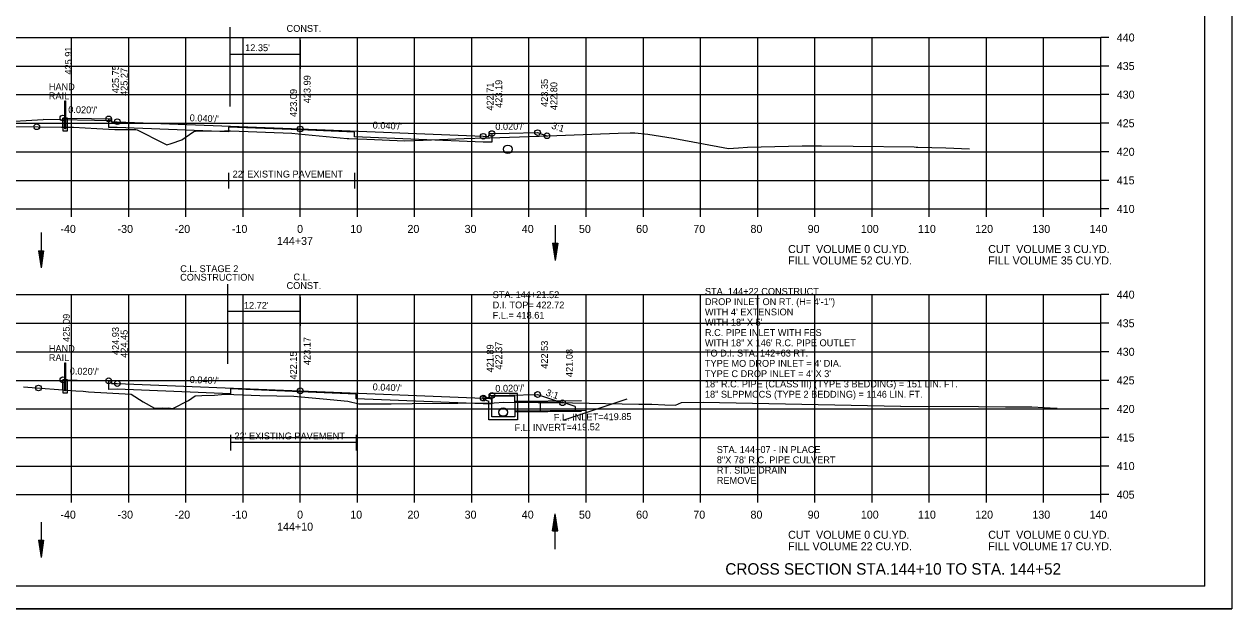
# Model space of a CAD drawing. Extents: x 1538688 to 1540766, y 656250 to 671912.
# Drawn here: x 1538809.9 to 1539021.1, y 663164.7 to 663267 of the extents above; entities that cross this region are included whole.
import ezdxf

# ---------------------------------------------------------------- set-up
doc = ezdxf.new("R2010")
doc.units = 0
for name, color, linetype in [('15', 7, 'Continuous'), ('16', 7, 'Continuous'), ('18', 7, 'Continuous'), ('20', 7, 'Continuous'), ('22', 7, 'Continuous'), ('26', 7, 'Continuous'), ('39', 7, 'Continuous'), ('40', 7, 'Continuous'), ('41', 7, 'Continuous'), ('42', 7, 'Continuous'), ('7', 7, 'Continuous'), ('Borings', 7, 'Continuous'), ('Default', 7, 'Continuous'), ('Horizontal Alignment', 7, 'Continuous'), ('RipRap', 7, 'Continuous'), ('Wall Heights', 7, 'Continuous')]:
    doc.layers.add(name, color=color, linetype=linetype)

msp = doc.modelspace()

# ---------------------------------------------------------------- linework, layer by layer
at = {"layer": '15'}
for p, q in [((1538812.39, 663227.39), (1538812.84, 663224.39)), ((1538812.39, 663227.39), (1538813.29, 663227.39)), ((1538812.47, 663227.39), (1538812.84, 663224.89)), ((1538812.54, 663227.39), (1538812.84, 663225.4)), ((1538812.62, 663227.39), (1538812.84, 663225.9)), ((1538812.7, 663227.39), (1538812.84, 663226.41)), ((1538812.77, 663227.39), (1538812.84, 663226.91)), ((1538813.29, 663227.39), (1538812.84, 663224.39)), ((1538812.99, 663227.39), (1538812.84, 663226.41)), ((1538813.14, 663227.39), (1538812.84, 663225.4)), ((1538813.22, 663227.39), (1538812.84, 663224.89)), ((1538813.06, 663227.39), (1538812.84, 663225.9)), ((1538812.91, 663227.39), (1538812.84, 663226.91)), ((1538902.32, 663228.68), (1538902.77, 663225.68)), ((1538902.32, 663228.68), (1538903.22, 663228.68)), ((1538902.39, 663228.68), (1538902.77, 663226.18)), ((1538902.47, 663228.68), (1538902.77, 663226.7)), ((1538902.55, 663228.68), (1538902.77, 663227.19)), ((1538902.62, 663228.68), (1538902.77, 663227.7)), ((1538902.7, 663228.68), (1538902.77, 663228.2)), ((1538903.22, 663228.68), (1538902.77, 663225.68)), ((1538902.92, 663228.68), (1538902.77, 663227.7)), ((1538903.07, 663228.68), (1538902.77, 663226.7)), ((1538903.14, 663228.68), (1538902.77, 663226.18)), ((1538902.99, 663228.68), (1538902.77, 663227.19)), ((1538902.84, 663228.68), (1538902.77, 663228.2)), ((1538902.32, 663178.37), (1538902.77, 663181.37)), ((1538902.39, 663178.37), (1538902.77, 663180.87)), ((1538902.47, 663178.37), (1538902.77, 663180.35)), ((1538903.22, 663178.37), (1538902.77, 663181.37)), ((1538903.14, 663178.37), (1538902.77, 663180.87)), ((1538903.07, 663178.37), (1538902.77, 663180.35)), ((1538902.32, 663178.37), (1538903.22, 663178.37)), ((1538902.55, 663178.37), (1538902.77, 663179.85)), ((1538902.62, 663178.37), (1538902.77, 663179.35)), ((1538902.7, 663178.37), (1538902.77, 663178.84)), ((1538902.99, 663178.37), (1538902.77, 663179.85)), ((1538902.92, 663178.37), (1538902.77, 663179.35)), ((1538902.84, 663178.37), (1538902.77, 663178.84)), ((1538812.39, 663176.72), (1538812.84, 663173.72)), ((1538812.39, 663176.72), (1538813.29, 663176.72)), ((1538812.47, 663176.72), (1538812.84, 663174.22)), ((1538812.54, 663176.72), (1538812.84, 663174.74)), ((1538812.62, 663176.72), (1538812.84, 663175.24)), ((1538812.7, 663176.72), (1538812.84, 663175.74)), ((1538812.77, 663176.72), (1538812.84, 663176.25)), ((1538813.29, 663176.72), (1538812.84, 663173.72)), ((1538812.99, 663176.72), (1538812.84, 663175.74)), ((1538813.14, 663176.72), (1538812.84, 663174.74)), ((1538813.22, 663176.72), (1538812.84, 663174.22)), ((1538813.06, 663176.72), (1538812.84, 663175.24)), ((1538812.91, 663176.72), (1538812.84, 663176.25))]:
    msp.add_line(p, q, dxfattribs=at)
at = {"layer": '16'}
for p in [(1538803.21, 663249.76), (1538825.19, 663250.12)]:
    msp.add_line(p, (1538813.2, 663250.36), dxfattribs=at)
at = {"layer": '18'}
for points in [[(1538804.12, 663249.2), (1538816.39, 663249.02), (1538817.67, 663249), (1538818.49, 663249), (1538822.57, 663248.76), (1538825.74, 663248.58), (1538828.78, 663248.58), (1538829.43, 663248.58), (1538829.68, 663248.56), (1538834.27, 663246.19), (1538834.84, 663245.89), (1538835.62, 663246.17), (1538837.47, 663246.79), (1538839.59, 663248.27), (1538839.83, 663248.28), (1538844.91, 663248.37), (1538845.99, 663248.34), (1538856.72, 663247.93), (1538857.83, 663247.82), (1538866.37, 663247.05), (1538866.68, 663247), (1538869.83, 663246.91), (1538876.48, 663246.63), (1538879.66, 663246.74), (1538886.86, 663247.01), (1538890.61, 663247.13), (1538891.33, 663247.16), (1538899.97, 663247.45), (1538913.8, 663247.98), (1538915.86, 663247.99), (1538916.67, 663247.99), (1538918.95, 663247.76), (1538923.41, 663247.09), (1538933.08, 663245.27), (1538934.82, 663245.39), (1538936.39, 663245.5), (1538945.94, 663245.72), (1538949.33, 663245.72), (1538954.87, 663245.71), (1538965.55, 663245.54), (1538965.88, 663245.53), (1538966.2, 663245.52), (1538971.11, 663245.4), (1538975.21, 663245.19)], [(1538809.78, 663203.55), (1538818.94, 663202.89), (1538820.22, 663202.81), (1538821.14, 663202.72), (1538828.62, 663202.31), (1538830.7, 663200.92), (1538832.68, 663199.86), (1538834.03, 663199.91), (1538834.56, 663199.85), (1538835.09, 663199.89), (1538835.86, 663199.76), (1538838.64, 663201.17), (1538839.81, 663202.01), (1538840.94, 663202.03), (1538843.19, 663202.11), (1538844.4, 663202.2), (1538845.07, 663202.27), (1538851.13, 663202.08), (1538857.03, 663201.95), (1538862.19, 663201.49), (1538866.5, 663201.05), (1538868.41, 663200.61), (1538868.7, 663200.57), (1538874.09, 663200.6), (1538877.74, 663200.64), (1538885.76, 663200.69), (1538892.1, 663200.78), (1538893.79, 663200.87), (1538905.8, 663200.76), (1538917.37, 663200.52), (1538919.68, 663200.55), (1538921.93, 663200.4), (1538923.8, 663200.35), (1538924.83, 663200.84), (1538928.63, 663200.91), (1538963.16, 663200.21), (1538963.18, 663200.21), (1538963.19, 663200.21), (1538963.21, 663200.21), (1538976.79, 663200.11), (1538981.51, 663200.09), (1538986.14, 663200.08), (1538990.44, 663199.85), (1538990.53, 663199.84)]]:
    msp.add_lwpolyline(points, dxfattribs=at)
at = {"layer": '20'}
for points in [[(1538816.67, 663249.02), (1538816.67, 663250.61), (1538821.67, 663250.51), (1538824.67, 663250.45), (1538825.17, 663250.45), (1538825.18, 663249.95), (1538826.18, 663249.97), (1538858.18, 663248.69), (1538890.18, 663247.41), (1538891.18, 663247.39), (1538891.19, 663247.89), (1538891.69, 663247.89), (1538894.69, 663247.95), (1538899.69, 663248.05), (1538901.33, 663247.5)], [(1538816.67, 663203.05), (1538816.67, 663204.79), (1538821.67, 663204.69), (1538824.67, 663204.63), (1538825.17, 663204.63), (1538825.18, 663204.13), (1538826.18, 663204.15), (1538858.18, 663202.87), (1538890.18, 663201.59), (1538891.18, 663201.57), (1538891.19, 663202.07), (1538891.69, 663202.07), (1538894.69, 663202.13), (1538899.69, 663202.23), (1538904.04, 663200.78)]]:
    msp.add_lwpolyline(points, dxfattribs=at)
at = {"layer": '22'}
for p, q in [((1538718.18, 663264.7), (1538998.18, 663264.7)), ((1538818.18, 663234.7), (1538818.18, 663264.7)), ((1538828.18, 663234.7), (1538828.18, 663264.7)), ((1538838.18, 663234.7), (1538838.18, 663264.7)), ((1538848.18, 663234.7), (1538848.18, 663264.7)), ((1538858.18, 663234.7), (1538858.18, 663264.7)), ((1538868.18, 663234.7), (1538868.18, 663264.7)), ((1538878.18, 663234.7), (1538878.18, 663264.7)), ((1538888.18, 663234.7), (1538888.18, 663264.7)), ((1538898.18, 663234.7), (1538898.18, 663264.7)), ((1538908.18, 663234.7), (1538908.18, 663264.7)), ((1538918.18, 663234.7), (1538918.18, 663264.7)), ((1538928.18, 663234.7), (1538928.18, 663264.7)), ((1538938.18, 663234.7), (1538938.18, 663264.7)), ((1538948.18, 663234.7), (1538948.18, 663264.7)), ((1538958.18, 663234.7), (1538958.18, 663264.7)), ((1538968.18, 663234.7), (1538968.18, 663264.7)), ((1538978.18, 663234.7), (1538978.18, 663264.7)), ((1538988.18, 663234.7), (1538988.18, 663264.7)), ((1538998.18, 663234.7), (1538998.18, 663264.7)), ((1538718.18, 663259.7), (1538998.18, 663259.7)), ((1538718.18, 663254.7), (1538998.18, 663254.7)), ((1538718.18, 663249.7), (1538998.18, 663249.7)), ((1538718.18, 663244.7), (1538998.18, 663244.7)), ((1538718.18, 663239.7), (1538998.18, 663239.7)), ((1538718.18, 663234.7), (1538998.18, 663234.7)), ((1538718.18, 663219.7), (1538998.18, 663219.7)), ((1538818.18, 663184.7), (1538818.18, 663219.7)), ((1538828.18, 663184.7), (1538828.18, 663219.7)), ((1538838.18, 663184.7), (1538838.18, 663219.7)), ((1538848.18, 663184.7), (1538848.18, 663219.7)), ((1538858.18, 663184.7), (1538858.18, 663219.7)), ((1538868.18, 663184.7), (1538868.18, 663219.7)), ((1538878.18, 663184.7), (1538878.18, 663219.7)), ((1538888.18, 663184.7), (1538888.18, 663219.7)), ((1538898.18, 663184.7), (1538898.18, 663219.7)), ((1538908.18, 663184.7), (1538908.18, 663219.7)), ((1538918.18, 663184.7), (1538918.18, 663219.7)), ((1538928.18, 663184.7), (1538928.18, 663219.7)), ((1538938.18, 663184.7), (1538938.18, 663219.7)), ((1538948.18, 663184.7), (1538948.18, 663219.7)), ((1538958.18, 663184.7), (1538958.18, 663219.7)), ((1538968.18, 663184.7), (1538968.18, 663219.7)), ((1538978.18, 663184.7), (1538978.18, 663219.7)), ((1538988.18, 663184.7), (1538988.18, 663219.7)), ((1538998.18, 663184.7), (1538998.18, 663219.7)), ((1538718.18, 663214.7), (1538998.18, 663214.7)), ((1538718.18, 663209.7), (1538998.18, 663209.7)), ((1538718.18, 663204.7), (1538998.18, 663204.7)), ((1538718.18, 663199.7), (1538998.18, 663199.7)), ((1538718.18, 663194.7), (1538998.18, 663194.7)), ((1538718.18, 663189.7), (1538998.18, 663189.7)), ((1538718.18, 663184.7), (1538998.18, 663184.7))]:
    msp.add_line(p, q, dxfattribs=at)
at = {"layer": '26'}
for p, q in [((1538904.36, 663197.78), (1538915.37, 663201.45)), ((1538907.39, 663201.09), (1538895.67, 663200.98)), ((1538907.39, 663199.26), (1538895.67, 663199.14)), ((1538687.78, 663164.72), (1539021.11, 663164.72))]:
    msp.add_line(p, q, dxfattribs=at)
msp.add_lwpolyline([(1538687.77, 663378.05), (1539021.11, 663378.05), (1539021.11, 663164.71), (1538687.77, 663164.71)], close=True, dxfattribs=at)
for centre in [(1538816.67, 663250.61), (1538824.67, 663250.45), (1538826.18, 663249.97), (1538812.09, 663249.08), (1538858.18, 663248.69), (1538890.18, 663247.41), (1538891.69, 663247.89), (1538899.69, 663248.05), (1538901.33, 663247.5), (1538812.39, 663203.36), (1538816.67, 663204.79), (1538824.67, 663204.63), (1538826.18, 663204.15), (1538858.18, 663202.87), (1538890.18, 663201.59), (1538891.69, 663202.07), (1538899.69, 663202.23), (1538904.04, 663200.78)]:
    msp.add_circle(centre, 0.5, dxfattribs=at)
at = {"layer": '39'}
for p, q in [((1538902.77, 663231.87), (1538902.77, 663225.68)), ((1538812.84, 663230.58), (1538812.84, 663224.39)), ((1538890.18, 663201.93), (1538891.68, 663201.41)), ((1538890.18, 663201.4), (1538891.18, 663201.06)), ((1538891.34, 663202.25), (1538891.43, 663202.41)), ((1538891.34, 663202.25), (1538891.68, 663201.91)), ((1538896.18, 663202.41), (1538891.43, 663202.41)), ((1538895.68, 663201.91), (1538891.68, 663201.91)), ((1538891.68, 663200.91), (1538891.68, 663201.41)), ((1538895.68, 663200.91), (1538895.68, 663201.91)), ((1538896.18, 663200.91), (1538896.18, 663202.41)), ((1538891.18, 663200.91), (1538891.18, 663201.06)), ((1538908.08, 663199.43), (1538895.67, 663199.31)), ((1538900.15, 663200.86), (1538900.15, 663199.36)), ((1538906.23, 663200.15), (1538906.23, 663199.43)), ((1538902.77, 663175.18), (1538902.77, 663181.37)), ((1538812.84, 663179.91), (1538812.84, 663173.72))]:
    msp.add_line(p, q, dxfattribs=at)
for points in [[(1538890.18, 663201.4), (1538890.18, 663201.93)], [(1538896.18, 663200.91), (1538896.18, 663197.81), (1538893.68, 663197.81), (1538891.18, 663197.81), (1538891.18, 663200.91)], [(1538895.68, 663200.91), (1538895.68, 663198.31), (1538893.68, 663198.31), (1538891.68, 663198.31), (1538891.68, 663200.91)], [(1538906.23, 663200.15), (1538903.98, 663200.9), (1538895.68, 663200.82)]]:
    msp.add_lwpolyline(points, dxfattribs=at)
for centre in [(1538894.46, 663245.13), (1538893.68, 663199.16), (1538893.68, 663199.06)]:
    msp.add_circle(centre, 0.75, dxfattribs=at)
at = {"layer": '41'}
for points in [[(1538817.13, 663253.61), (1538817.13, 663248.69), (1538817, 663248.69), (1538817, 663253.61), (1538817.13, 663253.61)], [(1538817, 663250.61), (1538816.67, 663250.61), (1538816.67, 663248.36), (1538817.46, 663248.36), (1538817.46, 663250.61), (1538817.13, 663250.61)], [(1538817.13, 663207.79), (1538817.13, 663202.87), (1538817, 663202.87), (1538817, 663207.79), (1538817.13, 663207.79)], [(1538817, 663204.79), (1538816.67, 663204.79), (1538816.67, 663202.54), (1538817.46, 663202.54), (1538817.46, 663204.79), (1538817.13, 663204.79)]]:
    msp.add_lwpolyline(points, dxfattribs=at)
at = {"layer": '7'}
for p, q in [((1538845.64, 663241.02), (1538845.64, 663238.27)), ((1538867.64, 663239.64), (1538845.64, 663239.64)), ((1538867.64, 663241.02), (1538867.64, 663238.27)), ((1538845.97, 663195.18), (1538845.97, 663192.44)), ((1538867.97, 663195.18), (1538867.97, 663192.44)), ((1538867.97, 663193.81), (1538845.97, 663193.81))]:
    msp.add_line(p, q, dxfattribs=at)
at = {"layer": 'Borings'}
for p, q in [((1538998.18, 663234.7), (1538998.18, 663264.7)), ((1538999.58, 663264.7), (1538998.18, 663264.7)), ((1538999.58, 663259.7), (1538998.18, 663259.7)), ((1538999.58, 663254.7), (1538998.18, 663254.7)), ((1538999.58, 663249.7), (1538998.18, 663249.7)), ((1538999.58, 663244.7), (1538998.18, 663244.7)), ((1538999.58, 663239.7), (1538998.18, 663239.7)), ((1538718.18, 663234.7), (1538998.18, 663234.7)), ((1538818.18, 663233.3), (1538818.18, 663234.7)), ((1538828.18, 663233.3), (1538828.18, 663234.7)), ((1538838.18, 663233.3), (1538838.18, 663234.7)), ((1538848.18, 663233.3), (1538848.18, 663234.7)), ((1538858.18, 663233.3), (1538858.18, 663234.7)), ((1538868.18, 663233.3), (1538868.18, 663234.7)), ((1538878.18, 663233.3), (1538878.18, 663234.7)), ((1538888.18, 663233.3), (1538888.18, 663234.7)), ((1538898.18, 663233.3), (1538898.18, 663234.7)), ((1538908.18, 663233.3), (1538908.18, 663234.7)), ((1538918.18, 663233.3), (1538918.18, 663234.7)), ((1538928.18, 663233.3), (1538928.18, 663234.7)), ((1538938.18, 663233.3), (1538938.18, 663234.7)), ((1538948.18, 663233.3), (1538948.18, 663234.7)), ((1538958.18, 663233.3), (1538958.18, 663234.7)), ((1538968.18, 663233.3), (1538968.18, 663234.7)), ((1538978.18, 663233.3), (1538978.18, 663234.7)), ((1538988.18, 663233.3), (1538988.18, 663234.7)), ((1538998.18, 663233.3), (1538998.18, 663234.7)), ((1538999.58, 663234.7), (1538998.18, 663234.7)), ((1538998.18, 663184.7), (1538998.18, 663219.7)), ((1538999.58, 663219.7), (1538998.18, 663219.7)), ((1538999.58, 663214.7), (1538998.18, 663214.7)), ((1538999.58, 663209.7), (1538998.18, 663209.7)), ((1538999.58, 663204.7), (1538998.18, 663204.7)), ((1538999.58, 663199.7), (1538998.18, 663199.7)), ((1538999.58, 663194.7), (1538998.18, 663194.7)), ((1538999.58, 663189.7), (1538998.18, 663189.7)), ((1538718.18, 663184.7), (1538998.18, 663184.7)), ((1538818.18, 663183.3), (1538818.18, 663184.7)), ((1538828.18, 663183.3), (1538828.18, 663184.7)), ((1538838.18, 663183.3), (1538838.18, 663184.7)), ((1538848.18, 663183.3), (1538848.18, 663184.7)), ((1538858.18, 663183.3), (1538858.18, 663184.7)), ((1538868.18, 663183.3), (1538868.18, 663184.7)), ((1538878.18, 663183.3), (1538878.18, 663184.7)), ((1538888.18, 663183.3), (1538888.18, 663184.7)), ((1538898.18, 663183.3), (1538898.18, 663184.7)), ((1538908.18, 663183.3), (1538908.18, 663184.7)), ((1538918.18, 663183.3), (1538918.18, 663184.7)), ((1538928.18, 663183.3), (1538928.18, 663184.7)), ((1538938.18, 663183.3), (1538938.18, 663184.7)), ((1538948.18, 663183.3), (1538948.18, 663184.7)), ((1538958.18, 663183.3), (1538958.18, 663184.7)), ((1538968.18, 663183.3), (1538968.18, 663184.7)), ((1538978.18, 663183.3), (1538978.18, 663184.7)), ((1538988.18, 663183.3), (1538988.18, 663184.7)), ((1538998.18, 663183.3), (1538998.18, 663184.7)), ((1538999.58, 663184.7), (1538998.18, 663184.7))]:
    msp.add_line(p, q, dxfattribs=at)
at = {"layer": 'Default'}
for p, q in [((1538845.83, 663266.53), (1538845.83, 663252.62)), ((1538858.18, 663264.24), (1538858.18, 663259.24)), ((1538858.18, 663261.74), (1538845.83, 663261.74)), ((1538845.46, 663221.53), (1538845.46, 663207.62)), ((1538858.18, 663219.24), (1538858.18, 663214.24)), ((1538858.18, 663216.74), (1538845.46, 663216.74))]:
    msp.add_line(p, q, dxfattribs=at)
at = {"layer": 'RipRap'}
for q in [(1539016.36, 663374.16), (1538700.18, 663168.7)]:
    msp.add_line((1539016.36, 663168.7), q, dxfattribs=at)
at = {"layer": 'Wall Heights'}
for points in [[(1538891.69, 663247.89), (1538891.69, 663246.39), (1538890.18, 663246.41), (1538867.65, 663247.31), (1538867.65, 663248.14), (1538858.18, 663248.52), (1538845.65, 663249.02), (1538845.65, 663248.19), (1538826.18, 663248.97), (1538824.67, 663248.95), (1538824.67, 663250.45)], [(1538891.69, 663202.07), (1538891.69, 663200.57), (1538890.18, 663200.59), (1538867.98, 663201.48), (1538867.98, 663202.31), (1538858.18, 663202.7), (1538845.98, 663203.19), (1538845.98, 663202.36), (1538826.18, 663203.15), (1538824.67, 663203.13), (1538824.67, 663204.63)]]:
    msp.add_lwpolyline(points, dxfattribs=at)

# ---------------------------------------------------------------- texts
at = {"layer": '15'}
msp.add_text('CROSS SECTION STA.144+10 TO STA. 144+52', height=2, dxfattribs=at).set_placement((1538932.52, 663170.7))
at = {"layer": '40'}
for s, p in [('STA. 144+22 CONSTRUCT', (1538928.95, 663219.67)), ('STA. 144+21.52', (1538891.83, 663219.09)), ('D.I. TOP= 422.72', (1538891.83, 663217.29)), ('DROP INLET ON RT. (H= 4\'-1")', (1538928.95, 663217.87)), ('F.L.= 418.61', (1538891.83, 663215.49)), ("WITH 4' EXTENSION", (1538928.95, 663216.07)), ('WITH 18" X 5\'', (1538928.95, 663214.27)), ('R.C. PIPE INLET WITH FES', (1538928.95, 663212.47)), ('WITH 18" X 146\' R.C. PIPE OUTLET', (1538928.95, 663210.67)), ('TO D.I. STA. 142+63 RT.', (1538928.95, 663208.87)), ("TYPE MO DROP INLET = 4' DIA.", (1538928.95, 663207.07)), ("TYPE C DROP INLET = 4' X 3'", (1538928.95, 663205.27)), ('18" R.C. PIPE (CLASS III) (TYPE 3 BEDDING) = 151 LIN. FT.', (1538928.95, 663203.47)), ('18" SLPPMCCS (TYPE 2 BEDDING) = 1146 LIN. FT.', (1538928.95, 663201.67))]:
    msp.add_text(s, height=1.2, dxfattribs=at).set_placement(p)
for s, p in [('F.L. INVERT=419.52', (1538895.66, 663195.82)), ('F.L. INLET=419.85', (1538902.52, 663197.63))]:
    msp.add_text(s, height=1.2, rotation=0.576, dxfattribs=at).set_placement(p)
at = {"layer": '41'}
for s, p in [('425.91', (1538818.21, 663258.21)), ('425.75', (1538826.47, 663254.95)), ('425.27', (1538827.98, 663254.47)), ('423.99', (1538859.98, 663253.19)), ('422.71', (1538891.98, 663251.91)), ('423.19', (1538893.49, 663252.39)), ('423.35', (1538901.49, 663252.55)), ('422.80', (1538903.13, 663252)), ('423.09', (1538857.58, 663250.79)), ('425.09', (1538817.86, 663211.44)), ('424.93', (1538826.47, 663209.13)), ('424.45', (1538827.98, 663208.65)), ('423.17', (1538859.98, 663207.37)), ('421.89', (1538891.98, 663206.09)), ('422.37', (1538893.49, 663206.57)), ('422.53', (1538901.49, 663206.73)), ('421.08', (1538905.84, 663205.28)), ('422.15', (1538857.58, 663204.85))]:
    msp.add_text(s, height=1.2, rotation=90, dxfattribs=at).set_placement(p)
for s, p in [('HAND', (1538814.2, 663255.47)), ('RAIL', (1538814.2, 663253.89)), ('HAND', (1538814.2, 663209.66)), ('RAIL', (1538814.2, 663208.07))]:
    msp.add_text(s, height=1.2, dxfattribs=at).set_placement(p)
at = {"layer": '42'}
for s, rotation, p in [("0.020'/'", 358.8542, (1538817.59, 663251.5)), ("0.040'/'", 357.7094, (1538838.82, 663250.06)), ("0.040'/'", 357.7094, (1538870.82, 663248.78)), ("0.020'/'", 1.1458, (1538892.3, 663248.5)), ('3:1', 341.5651, (1538902.01, 663248.8)), ("0.020'/'", 358.8542, (1538817.85, 663205.74)), ("0.040'/'", 357.7094, (1538838.82, 663204.25)), ("0.040'/'", 357.7094, (1538870.82, 663202.97)), ("0.020'/'", 1.1458, (1538892.3, 663202.68)), ('3:1', 341.5651, (1538901.02, 663202.08))]:
    msp.add_text(s, height=1.2, rotation=rotation, dxfattribs=at).set_placement(p)
at = {"layer": '7'}
for p in [(1538846.35, 663240.2), (1538846.68, 663194.37)]:
    msp.add_text("22' EXISTING PAVEMENT", height=1.2, dxfattribs=at).set_placement(p)
at = {"layer": 'Default'}
for s, p in [('CONST.', (1538855.78, 663265.69)), ("12.35'", (1538848.54, 663262.31)), ('C.L. STAGE 2', (1538837.18, 663223.64)), ('CONSTRUCTION', (1538837.17, 663222.14)), ('C.L.', (1538856.98, 663222.19)), ('CONST.', (1538855.78, 663220.69)), ("12.72'", (1538848.32, 663217.22)), ('STA. 144+07 - IN PLACE', (1538931.03, 663191.99)), ('8"X 78\' R.C. PIPE CULVERT', (1538931.03, 663190.19)), ('RT. SIDE DRAIN', (1538931.03, 663188.39)), ('REMOVE', (1538931.03, 663186.59))]:
    msp.add_text(s, height=1.2, dxfattribs=at).set_placement(p)
at = {"layer": 'Horizontal Alignment'}
for s, p in [('440', (1539000.98, 663264)), ('435', (1539000.98, 663259)), ('430', (1539000.98, 663254)), ('425', (1539000.98, 663249)), ('420', (1539000.98, 663244)), ('415', (1539000.98, 663239)), ('410', (1539000.98, 663234)), ('-40', (1538816.22, 663230.5)), ('-30', (1538826.22, 663230.5)), ('-20', (1538836.22, 663230.5)), ('-10', (1538846.22, 663230.5)), ('0', (1538857.62, 663230.5)), ('10', (1538866.92, 663230.5)), ('20', (1538876.92, 663230.5)), ('30', (1538886.92, 663230.5)), ('40', (1538896.92, 663230.5)), ('50', (1538906.92, 663230.5)), ('60', (1538916.92, 663230.5)), ('70', (1538926.92, 663230.5)), ('80', (1538936.92, 663230.5)), ('90', (1538946.92, 663230.5)), ('100', (1538956.22, 663230.5)), ('110', (1538966.22, 663230.5)), ('120', (1538976.22, 663230.5)), ('130', (1538986.22, 663230.5)), ('140', (1538996.22, 663230.5)), ('144+37', (1538854.1, 663228.4)), ('CUT  VOLUME 0 CU.YD.', (1538943.5, 663226.98)), ('CUT  VOLUME 3 CU.YD.', (1538978.5, 663226.98)), ('FILL VOLUME 52 CU.YD.', (1538943.5, 663224.98)), ('FILL VOLUME 35 CU.YD.', (1538978.5, 663224.98)), ('440', (1539000.98, 663219)), ('435', (1539000.98, 663214)), ('430', (1539000.98, 663209)), ('425', (1539000.98, 663204)), ('420', (1539000.98, 663199)), ('415', (1539000.98, 663194)), ('410', (1539000.98, 663189)), ('405', (1539000.98, 663184)), ('-40', (1538816.22, 663180.5)), ('-30', (1538826.22, 663180.5)), ('-20', (1538836.22, 663180.5)), ('-10', (1538846.22, 663180.5)), ('0', (1538857.62, 663180.5)), ('10', (1538866.92, 663180.5)), ('20', (1538876.92, 663180.5)), ('30', (1538886.92, 663180.5)), ('40', (1538896.92, 663180.5)), ('50', (1538906.92, 663180.5)), ('60', (1538916.92, 663180.5)), ('70', (1538926.92, 663180.5)), ('80', (1538936.92, 663180.5)), ('90', (1538946.92, 663180.5)), ('100', (1538956.22, 663180.5)), ('110', (1538966.22, 663180.5)), ('120', (1538976.22, 663180.5)), ('130', (1538986.22, 663180.5)), ('140', (1538996.22, 663180.5)), ('144+10', (1538854.12, 663178.4)), ('CUT  VOLUME 0 CU.YD.', (1538943.5, 663176.98)), ('CUT  VOLUME 0 CU.YD.', (1538978.5, 663176.98)), ('FILL VOLUME 22 CU.YD.', (1538943.5, 663174.98)), ('FILL VOLUME 17 CU.YD.', (1538978.5, 663174.98))]:
    msp.add_text(s, height=1.4, dxfattribs=at).set_placement(p)

doc.saveas('drawing.dxf')
